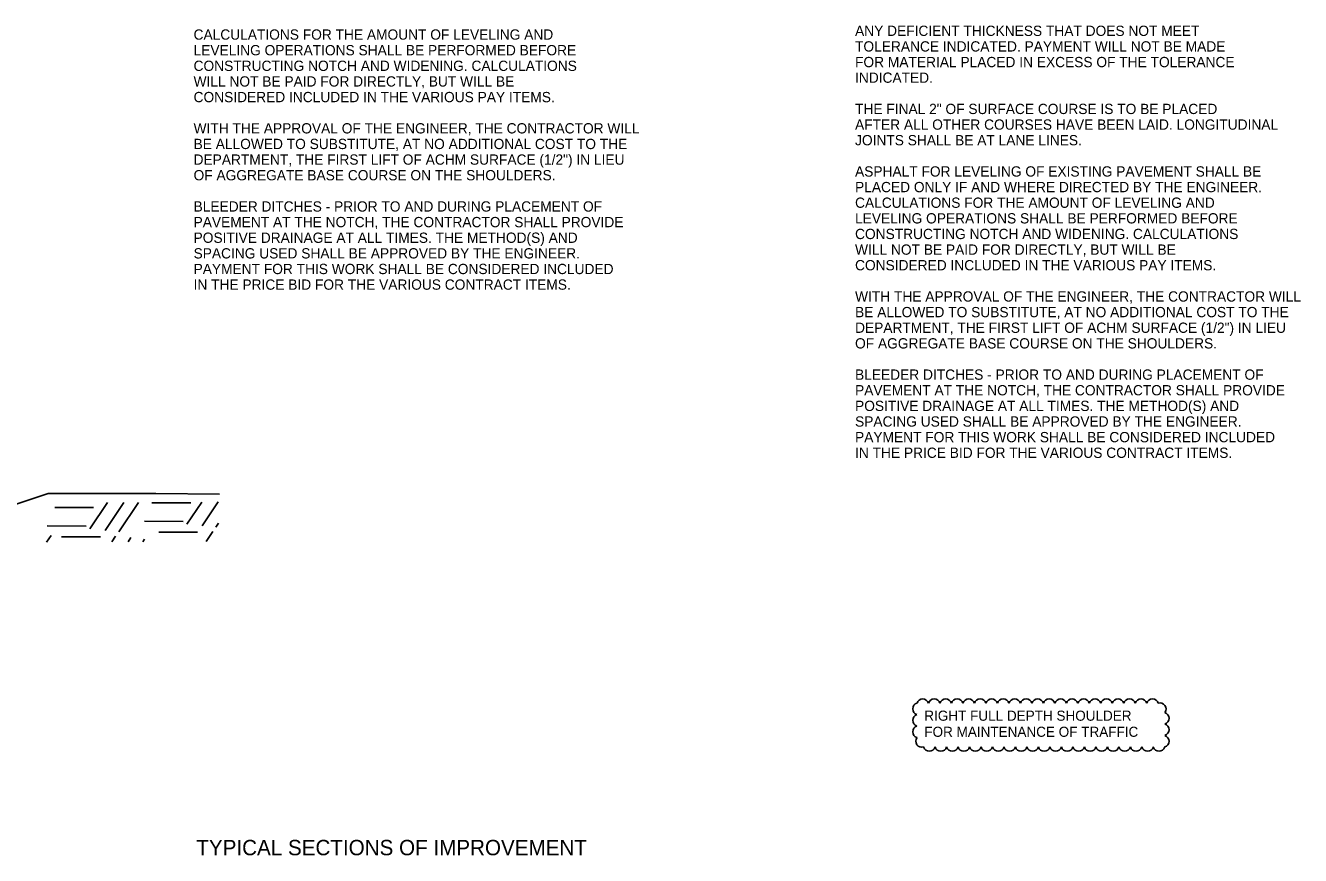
# Model space of a CAD drawing. Extents: x 1398183 to 1398373, y 1967240 to 1968889.
# Drawn here: x 1398298.2 to 1398372.7, y 1968016 to 1968064.5 of the extents above; entities that cross this region are included whole.
import ezdxf

# ---------------------------------------------------------------- set-up
doc = ezdxf.new("R2010")
doc.units = 0
for name, color, linetype in [('19', 7, 'Continuous'), ('42', 7, 'Continuous'), ('60', 7, 'Continuous'), ('9', 7, 'Continuous')]:
    doc.layers.add(name, color=color, linetype=linetype)

msp = doc.modelspace()

# ---------------------------------------------------------------- linework, layer by layer
at = {"layer": '19'}
msp.add_line((1398288.719, 1968033.547), (1398299.559, 1968037.161), dxfattribs=at)
for centre, radius, start, end in [((1398350.389, 1968024.581), 0.352, 107.5, 252.5), ((1398350.619, 1968024.811), 0.352, 17.5, 162.5), ((1398351.289, 1968024.811), 0.352, 17.5, 162.5), ((1398351.96, 1968024.811), 0.352, 17.5, 162.5), ((1398352.631, 1968024.811), 0.352, 17.5, 162.5), ((1398353.301, 1968024.811), 0.352, 17.5, 162.5), ((1398353.972, 1968024.811), 0.352, 17.5, 162.5), ((1398354.643, 1968024.811), 0.352, 17.5, 162.5), ((1398355.313, 1968024.811), 0.352, 17.5, 162.5), ((1398355.984, 1968024.811), 0.352, 17.5, 162.5), ((1398356.655, 1968024.811), 0.352, 17.5, 162.5), ((1398357.325, 1968024.811), 0.352, 17.5, 162.5), ((1398357.996, 1968024.811), 0.352, 17.5, 162.5), ((1398358.667, 1968024.811), 0.352, 17.5, 162.5), ((1398359.338, 1968024.811), 0.352, 17.5, 162.5), ((1398360.008, 1968024.811), 0.352, 17.5, 162.5), ((1398360.679, 1968024.811), 0.352, 17.5, 162.5), ((1398361.35, 1968024.811), 0.352, 17.5, 162.5), ((1398362.02, 1968024.811), 0.352, 17.5, 162.5), ((1398362.691, 1968024.811), 0.352, 17.5, 162.5), ((1398363.362, 1968024.811), 0.352, 17.5, 162.5), ((1398364.032, 1968024.811), 0.352, 17.5, 162.5), ((1398364.473, 1968024.581), 0.351, 322.43874, 107.43874), ((1398350.389, 1968023.911), 0.352, 107.5, 252.5), ((1398364.646, 1968024.032), 0.352, 287.5, 72.5), ((1398350.389, 1968023.24), 0.352, 107.5, 252.5), ((1398364.646, 1968023.361), 0.352, 287.5, 72.5), ((1398350.562, 1968022.69), 0.351, 142.43874, 287.43874), ((1398364.646, 1968022.69), 0.352, 287.5, 72.5), ((1398351.002, 1968022.461), 0.352, 197.5, 342.5), ((1398351.673, 1968022.461), 0.352, 197.5, 342.5), ((1398352.344, 1968022.461), 0.352, 197.5, 342.5), ((1398353.015, 1968022.461), 0.352, 197.5, 342.5), ((1398353.685, 1968022.461), 0.352, 197.5, 342.5), ((1398354.356, 1968022.461), 0.352, 197.5, 342.5), ((1398355.027, 1968022.461), 0.352, 197.5, 342.5), ((1398355.697, 1968022.461), 0.352, 197.5, 342.5), ((1398356.368, 1968022.461), 0.352, 197.5, 342.5), ((1398357.039, 1968022.461), 0.352, 197.5, 342.5), ((1398357.709, 1968022.461), 0.352, 197.5, 342.5), ((1398358.38, 1968022.461), 0.352, 197.5, 342.5), ((1398359.051, 1968022.461), 0.352, 197.5, 342.5), ((1398359.721, 1968022.461), 0.352, 197.5, 342.5), ((1398360.392, 1968022.461), 0.352, 197.5, 342.5), ((1398361.063, 1968022.461), 0.352, 197.5, 342.5), ((1398361.733, 1968022.461), 0.352, 197.5, 342.5), ((1398362.404, 1968022.461), 0.352, 197.5, 342.5), ((1398363.075, 1968022.461), 0.352, 197.5, 342.5), ((1398363.746, 1968022.461), 0.352, 197.5, 342.5), ((1398364.416, 1968022.461), 0.352, 197.5, 342.5)]:
    msp.add_arc(centre, radius, start, end, dxfattribs=at)
at = {"layer": '42'}
msp.add_lwpolyline([(1398299.559, 1968037.161), (1398305.845, 1968037.161), (1398309.56, 1968037.11)], dxfattribs=at)
at = {"layer": '9'}
for p, q in [((1398303.013, 1968036.623), (1398301.991, 1968035.089)), ((1398303.966, 1968036.628), (1398302.881, 1968035.001)), ((1398304.826, 1968036.633), (1398303.679, 1968034.913)), ((1398307.878, 1968036.605), (1398305.616, 1968036.611)), ((1398308.524, 1968036.654), (1398307.662, 1968035.361)), ((1398309.476, 1968036.659), (1398308.553, 1968035.274)), ((1398302.206, 1968036.333), (1398299.944, 1968036.338)), ((1398301.767, 1968035.254), (1398299.505, 1968035.26)), ((1398307.439, 1968035.527), (1398305.177, 1968035.533)), ((1398309.504, 1968035.416), (1398309.351, 1968035.185)), ((1398299.731, 1968034.705), (1398299.467, 1968034.309)), ((1398302.605, 1968034.628), (1398300.343, 1968034.634)), ((1398303.495, 1968034.67), (1398303.268, 1968034.33)), ((1398304.385, 1968034.583), (1398304.22, 1968034.335)), ((1398305.183, 1968034.494), (1398305.08, 1968034.34)), ((1398308.277, 1968034.901), (1398306.015, 1968034.907)), ((1398309.167, 1968034.943), (1398308.778, 1968034.361))]:
    msp.add_line(p, q, dxfattribs=at)

# ---------------------------------------------------------------- texts
at = {"layer": '19'}
for s, p in [('CALCULATIONS FOR THE AMOUNT OF LEVELING AND', (1398308.047, 1968063.653)), ('ANY DEFICIENT THICKNESS THAT DOES NOT MEET', (1398346.667, 1968063.872)), ('TOLERANCE INDICATED. PAYMENT WILL NOT BE MADE', (1398346.667, 1968062.96)), ('LEVELING OPERATIONS SHALL BE PERFORMED BEFORE ', (1398308.047, 1968062.74)), ('FOR MATERIAL PLACED IN EXCESS OF THE TOLERANCE', (1398346.667, 1968062.047)), ('CONSTRUCTING NOTCH AND WIDENING. CALCULATIONS', (1398308.047, 1968061.828)), ('WILL NOT BE PAID FOR DIRECTLY, BUT WILL BE', (1398308.047, 1968060.915)), ('INDICATED.', (1398346.667, 1968061.135)), ('CONSIDERED INCLUDED IN THE VARIOUS PAY ITEMS.', (1398308.047, 1968060.003)), ('THE FINAL 2" OF SURFACE COURSE IS TO BE PLACED', (1398346.667, 1968059.31)), ('AFTER ALL OTHER COURSES HAVE BEEN LAID. LONGITUDINAL', (1398346.667, 1968058.397)), ('WITH THE APPROVAL OF THE ENGINEER, THE CONTRACTOR WILL', (1398308.047, 1968058.178)), ('BE ALLOWED TO SUBSTITUTE, AT NO ADDITIONAL COST TO THE', (1398308.047, 1968057.265)), ('JOINTS SHALL BE AT LANE LINES.', (1398346.667, 1968057.485)), ('DEPARTMENT, THE FIRST LIFT OF ACHM SURFACE (1/2") IN LIEU', (1398308.047, 1968056.353)), ('OF AGGREGATE BASE COURSE ON THE SHOULDERS.', (1398308.047, 1968055.44)), ('ASPHALT FOR LEVELING OF EXISTING PAVEMENT SHALL BE', (1398346.667, 1968055.66)), ('PLACED ONLY IF AND WHERE DIRECTED BY THE ENGINEER.', (1398346.667, 1968054.747)), ('CALCULATIONS FOR THE AMOUNT OF LEVELING AND', (1398346.667, 1968053.835)), ('BLEEDER DITCHES - PRIOR TO AND DURING PLACEMENT OF', (1398308.047, 1968053.615)), ('PAVEMENT AT THE NOTCH, THE CONTRACTOR SHALL PROVIDE', (1398308.047, 1968052.703)), ('LEVELING OPERATIONS SHALL BE PERFORMED BEFORE ', (1398346.667, 1968052.922)), ('POSITIVE DRAINAGE AT ALL TIMES. THE METHOD(S) AND', (1398308.047, 1968051.79)), ('CONSTRUCTING NOTCH AND WIDENING. CALCULATIONS', (1398346.667, 1968052.01)), ('SPACING USED SHALL BE APPROVED BY THE ENGINEER.', (1398308.047, 1968050.878)), ('WILL NOT BE PAID FOR DIRECTLY, BUT WILL BE', (1398346.667, 1968051.097)), ('CONSIDERED INCLUDED IN THE VARIOUS PAY ITEMS.', (1398346.667, 1968050.185)), ('PAYMENT FOR THIS WORK SHALL BE CONSIDERED INCLUDED', (1398308.047, 1968049.965)), ('IN THE PRICE BID FOR THE VARIOUS CONTRACT ITEMS.', (1398308.047, 1968049.053)), ('WITH THE APPROVAL OF THE ENGINEER, THE CONTRACTOR WILL', (1398346.667, 1968048.36)), ('BE ALLOWED TO SUBSTITUTE, AT NO ADDITIONAL COST TO THE', (1398346.667, 1968047.447)), ('DEPARTMENT, THE FIRST LIFT OF ACHM SURFACE (1/2") IN LIEU', (1398346.667, 1968046.535)), ('OF AGGREGATE BASE COURSE ON THE SHOULDERS.', (1398346.667, 1968045.622)), ('BLEEDER DITCHES - PRIOR TO AND DURING PLACEMENT OF', (1398346.667, 1968043.797)), ('PAVEMENT AT THE NOTCH, THE CONTRACTOR SHALL PROVIDE', (1398346.667, 1968042.885)), ('POSITIVE DRAINAGE AT ALL TIMES. THE METHOD(S) AND', (1398346.667, 1968041.972)), ('SPACING USED SHALL BE APPROVED BY THE ENGINEER.', (1398346.667, 1968041.06)), ('PAYMENT FOR THIS WORK SHALL BE CONSIDERED INCLUDED', (1398346.667, 1968040.147)), ('IN THE PRICE BID FOR THE VARIOUS CONTRACT ITEMS.', (1398346.667, 1968039.235))]:
    msp.add_text(s, height=0.6, dxfattribs=at).set_placement(p)
at = {"layer": '42'}
for s, p in [('RIGHT FULL DEPTH SHOULDER', (1398350.71, 1968023.887)), ('FOR MAINTENANCE OF TRAFFIC', (1398350.71, 1968022.947))]:
    msp.add_text(s, height=0.59001, rotation=360, dxfattribs=at).set_placement(p)
at = {"layer": '60'}
msp.add_text('TYPICAL SECTIONS OF IMPROVEMENT', height=0.9, dxfattribs=at).set_placement((1398308.207, 1968016.031))

doc.saveas('drawing.dxf')
